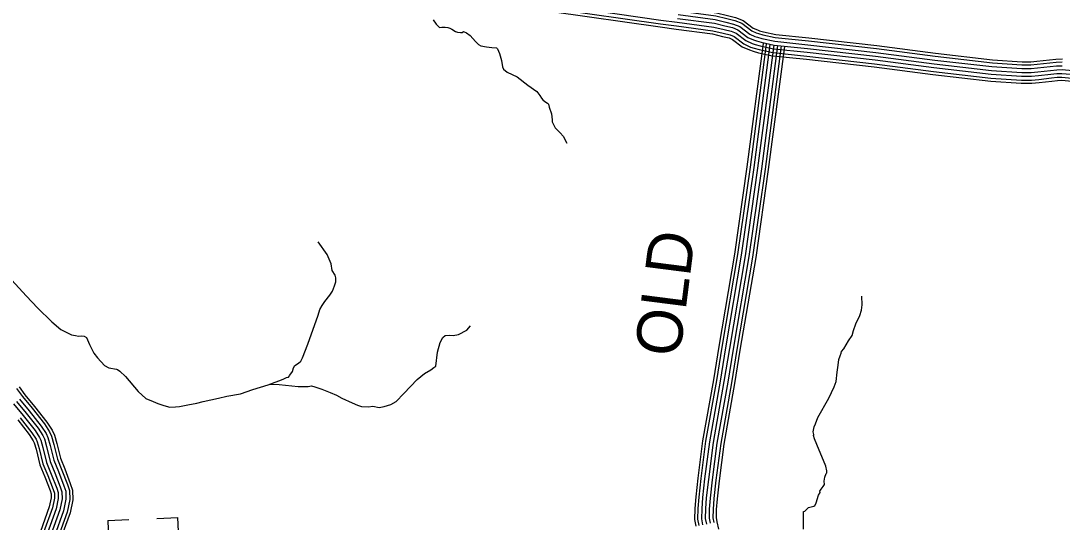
# Model space of a CAD drawing. Extents: x 1551132 to 1791609, y 378168 to 563823.
# Drawn here: x 1616529 to 1625000, y 458882 to 462960 of the extents above; entities that cross this region are included whole.
import ezdxf

# ---------------------------------------------------------------- set-up
doc = ezdxf.new("R2010")
doc.units = 0
for name, color, linetype in [('DESIGN - ROW - Right-of-Way and Easement Labels', 7, 'Continuous'), ('DESIGN - TRANSPORTATION - Text', 7, 'Continuous'), ('DESIGN - UTILITIES - Cable (Underground) with Text', 7, 'Continuous'), ('SURVEY - CONTOURS - Index with Text', 7, 'Continuous'), ('SURVEY - TRANSPORTATION - Roads', 7, 'Continuous')]:
    doc.layers.add(name, color=color, linetype=linetype)

msp = doc.modelspace()

# ---------------------------------------------------------------- linework, layer by layer
at = {"layer": 'DESIGN - TRANSPORTATION - Text'}
for points in [[(1619882.245, 462967.003), (1619907.861, 462932.577), (1619921.703, 462918.351), (1619935.569, 462906.143), (1619953.61, 462907.909), (1619981.643, 462907.534), (1620001.642, 462905.268), (1620019.584, 462899.018), (1620035.5, 462890.784), (1620065.316, 462872.342), (1620081.282, 462868.125), (1620105.282, 462865.8), (1620119.298, 462865.617), (1620131.381, 462871.475), (1620153.305, 462863.158), (1620183.071, 462840.708), (1620226.529, 462792.007), (1620252.261, 462767.606), (1620270.161, 462757.339), (1620316.11, 462748.714), (1620360.084, 462742.114), (1620398.1, 462739.605), (1620406.008, 462731.48), (1620421.557, 462693.179), (1620438.89, 462636.794), (1620448.265, 462584.535), (1620456.048, 462566.384), (1620485.789, 462541.925), (1620565.429, 462504.774), (1620652.718, 462437.448), (1620726.158, 462384.338), (1620749.791, 462351.937), (1620763.557, 462331.703), (1620775.399, 462317.511), (1620791.24, 462303.261), (1620813.123, 462290.944), (1620821.006, 462280.81), (1620826.714, 462256.676), (1620846.08, 462202.275), (1620851.497, 462154.074), (1620851.297, 462138.032), (1620859.113, 462121.881), (1620864.972, 462109.773), (1620876.738, 462089.564), (1620916.287, 462048.938), (1620939.995, 462022.554), (1620971.344, 461965.986)], [(1618962.374, 460610.757), (1618980.807, 460644.608), (1619003.223, 460676.401), (1619043.905, 460728.002), (1619064.338, 460761.82), (1619080.871, 460803.721), (1619091.296, 460837.672), (1619091.688, 460869.756), (1619085.929, 460889.881), (1619062.397, 460930.299), (1619053.022, 460982.567), (1619021.923, 461059.186), (1618947.091, 461162.447)], [(1616452.291, 460852.421), (1616574.83, 460720.45), (1616665.778, 460624.998), (1616782.525, 460511.153), (1616855.84, 460448.019), (1616909.58, 460421.243), (1616941.421, 460404.776), (1616975.404, 460400.317), (1616999.378, 460395.992), (1617025.436, 460397.659), (1617043.427, 460395.409), (1617063.302, 460383.117), (1617088.668, 460328.641), (1617123.825, 460255.98), (1617153.416, 460219.496), (1617210.715, 460156.569), (1617246.53, 460138.052), (1617308.471, 460127.202), (1617314.429, 460123.119), (1617334.303, 460110.818), (1617379.836, 460068.109), (1617484.475, 459946.406), (1617545.832, 459887.438), (1617605.605, 459862.587), (1617643.471, 459848.045), (1617691.32, 459831.378), (1617741.202, 459816.678), (1617787.301, 459820.078), (1617821.383, 459823.645), (1617887.624, 459836.803), (1617959.872, 459849.895), (1618012.104, 459863.246), (1618074.361, 459878.463), (1618138.601, 459891.655), (1618204.866, 459906.822), (1618315.247, 459927.431), (1618415.77, 459960.198), (1618540.392, 459998.658), (1618598.749, 460021.958), (1618636.956, 460035.492), (1618669.164, 460049.101), (1618689.305, 460058.86), (1618705.371, 460062.66), (1618715.504, 460072.552), (1618717.579, 460078.543), (1618739.97, 460108.327), (1618748.345, 460138.303), (1618758.578, 460156.212), (1618786.853, 460175.896), (1618807.069, 460191.671), (1618821.402, 460217.555), (1618864.818, 460329.283), (1618947.816, 460566.831), (1618962.374, 460610.757)], [(1622895.314, 458824.23), (1622896.514, 458922.474), (1622894.855, 458950.575), (1622895.08, 458968.617), (1622905.139, 458972.5), (1622937.538, 459002.151), (1622979.703, 459011.626), (1622987.762, 459015.527), (1622998.07, 459039.452), (1623018.869, 459103.354), (1623031.127, 459123.246), (1623029.277, 459135.305), (1623039.477, 459151.213), (1623055.768, 459173.056), (1623065.977, 459188.964), (1623064.31, 459217.065), (1623068.71, 459249.091), (1623081.068, 459277.008), (1623085.168, 459284.975), (1623085.368, 459301.009), (1623077.793, 459337.21), (1623003.87, 459514.656), (1622984.395, 459559.032), (1622976.729, 459587.208), (1622978.829, 459595.208), (1622975.096, 459617.317), (1622983.587, 459657.31), (1622991.895, 459681.269), (1623012.553, 459733.137), (1623102.576, 459890.374), (1623145.75, 459982.052), (1623160.308, 460025.978), (1623169.241, 460102.063), (1623177.941, 460158.106), (1623182.533, 460206.174), (1623192.907, 460236.117), (1623201.191, 460258.067), (1623203.341, 460270.068), (1623223.623, 460291.86), (1623262.473, 460357.528), (1623291.047, 460401.271), (1623301.547, 460441.239), (1623320.221, 460495.14), (1623353.096, 460562.892), (1623367.645, 460606.818), (1623372.162, 460648.869), (1623371.045, 460721.08)], [(1618552.25, 460003.391), (1618630.531, 460001.483), (1618786.527, 459985.383), (1618866.634, 459986.333), (1618894.717, 459989.974), (1618920.666, 459983.616), (1618978.481, 459962.799), (1619044.23, 459935.865), (1619098.045, 459915.098), (1619139.794, 459890.489), (1619225.442, 459853.263), (1619267.241, 459832.654), (1619299.157, 459822.204), (1619357.214, 459821.437), (1619393.305, 459824.979), (1619443.229, 459814.287), (1619485.369, 459821.754), (1619537.651, 459839.113), (1619582.017, 459864.597), (1619644.866, 459927.948), (1619754.396, 460042.81), (1619813.045, 460090.169), (1619865.494, 460121.562), (1619889.76, 460141.296), (1619905.901, 460151.113), (1619917.309, 460265.274), (1619940.284, 460343.176), (1619962.825, 460384.994), (1619981.041, 460400.794), (1620013.099, 460402.378), (1620047.106, 460399.928), (1620089.28, 460409.394), (1620157.762, 460442.587), (1620188.262, 460480.288)]]:
    msp.add_lwpolyline(points, dxfattribs=at)
at = {"layer": 'DESIGN - UTILITIES - Cable (Underground) with Text'}
for p, q in [((1617634.836, 458912.368), (1617805.698, 458921.345)), ((1617820.261, 458644.223), (1617805.698, 458921.345)), ((1617236.012, 458895.728), (1617406.824, 458904.706)), ((1617236.012, 458895.728), (1617243.456, 458753.383))]:
    msp.add_line(p, q, dxfattribs=at)
at = {"layer": 'SURVEY - CONTOURS - Index with Text'}
for points in [[(1616493.965, 459968.848), (1616543.23, 459903.212), (1616621.778, 459808.402), (1616720.776, 459681.765), (1616761.65, 459617.555), (1616779.208, 459581.246), (1616798.232, 459514.694), (1616827.948, 459395.041), (1616863.364, 459306.005), (1616908.596, 459189.561), (1616925.537, 459139.001), (1616927.196, 459066.199), (1616905.588, 458965.122), (1616831.906, 458759.316)], [(1616514.948, 459982.073), (1616562.638, 459918.53), (1616641.036, 459823.902), (1616740.984, 459696.041), (1616783.274, 459629.614), (1616802.391, 459590.088), (1616822.115, 459521.069), (1616851.531, 459402.625), (1616886.372, 459315.047), (1616931.846, 459197.969), (1616950.17, 459143.31), (1616951.97, 459063.866), (1616929.412, 458958.346), (1616855.397, 458751.599)], [(1616470.198, 459845.594), (1616549.33, 459750.084), (1616644.736, 459628.03), (1616680.285, 459572.179), (1616691.993, 459547.97), (1616708.368, 459490.694), (1616739.209, 459366.515), (1616776.816, 459271.98), (1616821.115, 459157.927), (1616832.89, 459122.801), (1616833.973, 459074.983), (1616815.94, 458990.631), (1616743.533, 458788.375)], [(1616494.54, 459864.803), (1616573.479, 459769.526), (1616670.085, 459645.939), (1616707.409, 459587.304), (1616721.067, 459559.062), (1616738.325, 459498.694), (1616768.791, 459376.024), (1616805.665, 459283.321), (1616850.272, 459168.469), (1616863.772, 459128.201), (1616865.047, 459072.058), (1616845.822, 458982.13), (1616772.991, 458778.692)], [(1616494.54, 459864.803), (1616573.479, 459769.526), (1616670.085, 459645.939), (1616707.409, 459587.304), (1616721.067, 459559.062), (1616738.325, 459498.694), (1616768.791, 459376.024), (1616805.665, 459283.321), (1616850.272, 459168.469), (1616863.772, 459128.201), (1616865.047, 459072.058), (1616845.822, 458982.13), (1616772.991, 458778.692)], [(1616518.881, 459884.012), (1616597.629, 459788.968), (1616695.435, 459663.848), (1616734.534, 459602.43), (1616750.142, 459570.154), (1616768.283, 459506.694), (1616798.374, 459385.532), (1616834.515, 459294.663), (1616879.43, 459179.01), (1616894.655, 459133.601), (1616896.121, 459069.133), (1616875.705, 458973.63), (1616802.448, 458769.008)], [(1616505.139, 459714.516), (1616598.37, 459595.255), (1616630.67, 459544.512), (1616638.811, 459527.678), (1616653.569, 459476.06), (1616685.093, 459349.115), (1616724.034, 459251.229), (1616767.766, 459138.634), (1616776.383, 459112.917), (1616777.124, 459080.341), (1616761.266, 459006.189), (1616689.634, 458806.101)], [(1616525.18, 459730.65), (1616619.395, 459610.113), (1616653.169, 459557.054), (1616662.927, 459536.878), (1616678.418, 459482.693), (1616709.634, 459357.007), (1616747.967, 459260.638), (1616791.949, 459147.376), (1616802.007, 459117.4), (1616802.899, 459077.916), (1616786.057, 458999.139), (1616714.075, 458798.067)]]:
    msp.add_lwpolyline(points, dxfattribs=at)
at = {"layer": 'SURVEY - TRANSPORTATION - Roads'}
for points in [[(1616533.899, 463575.967), (1618537.152, 463322.394), (1619740.09, 463178.4), (1620848.014, 463035.28), (1621728.435, 462909.936), (1621859.949, 462892.335)], [(1616537.132, 463601.484), (1618540.294, 463347.92), (1619743.265, 463203.925), (1620851.472, 463060.764), (1621731.952, 462935.411), (1621863.357, 462917.828)], [(1616541.024, 463632.235), (1618544.077, 463378.688), (1619747.099, 463234.685), (1620855.647, 463091.49), (1621736.193, 462966.12), (1621867.474, 462948.553)], [(1621883.082, 463065.231), (1622186.724, 463024.589), (1622277.131, 463002.788), (1622343.221, 462986.796), (1622405.769, 462961.729), (1622487.092, 462900.152), (1622520.367, 462885.035), (1622537.741, 462879.094), (1622570.84, 462870.085), (1622669.98, 462848.668), (1622937.932, 462820.859), (1623491.535, 462758.149), (1623970.016, 462696.148), (1624433.696, 462642.589), (1624673.382, 462626.897), (1624744.231, 462626.322), (1624793.296, 462631.388), (1624895.194, 462642.555), (1624948.418, 462648.506), (1625001.341, 462650.489)], [(1621871.582, 462979.279), (1622170.766, 462939.237), (1622256.764, 462918.494), (1622316.755, 462903.977), (1622362.704, 462885.56), (1622442.443, 462825.192), (1622488.317, 462804.35), (1622512.3, 462796.141), (1622550.291, 462785.808), (1622656.305, 462762.899), (1622928.574, 462734.648), (1623481.085, 462672.064), (1623959.466, 462610.071), (1624425.888, 462556.195), (1624670.199, 462540.203), (1624748.339, 462539.569), (1624802.471, 462545.153), (1624904.735, 462556.362), (1624954.867, 462561.97), (1624998.958, 462563.62), (1625141.113, 462550.453)], [(1621871.582, 462979.279), (1622170.766, 462939.237), (1622256.764, 462918.494), (1622316.755, 462903.977), (1622362.704, 462885.56), (1622442.443, 462825.192), (1622488.317, 462804.35), (1622512.3, 462796.141), (1622550.291, 462785.808), (1622656.305, 462762.899), (1622928.574, 462734.648), (1623481.085, 462672.064), (1623959.466, 462610.071), (1624425.888, 462556.195), (1624670.199, 462540.203), (1624748.339, 462539.569), (1624802.471, 462545.153), (1624904.735, 462556.362), (1624954.867, 462561.97), (1624998.958, 462563.62), (1625141.113, 462550.453)], [(1621875.69, 463010.005), (1622176.475, 462969.754), (1622264.048, 462948.629), (1622326.213, 462933.587), (1622378.095, 462912.786), (1622458.401, 462851.993), (1622499.775, 462833.192), (1622521.4, 462825.792), (1622557.641, 462815.934), (1622661.196, 462793.558), (1622931.915, 462765.466), (1623484.819, 462702.84), (1623963.232, 462640.838), (1624428.68, 462587.079), (1624671.341, 462571.195), (1624746.872, 462570.587), (1624799.196, 462575.979), (1624901.327, 462587.171), (1624952.559, 462592.904), (1624999.808, 462594.671)], [(1621879.807, 463040.731), (1622182.175, 463000.263), (1622271.322, 462978.763), (1622335.679, 462963.187), (1622393.495, 462940.02), (1622474.368, 462878.785), (1622511.233, 462862.043), (1622530.491, 462855.443), (1622564.982, 462846.068), (1622666.08, 462824.217), (1622935.265, 462796.292), (1623488.56, 462733.615), (1623967.007, 462671.614), (1624431.471, 462617.963), (1624672.474, 462602.188), (1624745.397, 462601.596), (1624795.913, 462606.805), (1624897.911, 462617.988), (1624950.259, 462623.838), (1625000.666, 462625.73)], [(1621859.949, 462892.335), (1622154.625, 462852.893), (1622236.165, 462833.226), (1622289.989, 462820.209), (1622319.146, 462808.517), (1622397.278, 462749.365), (1622455.901, 462722.731), (1622486.559, 462712.239), (1622529.5, 462700.556), (1622642.472, 462676.147), (1622919.107, 462647.438), (1623470.511, 462584.978), (1623948.799, 462523.002), (1624417.988, 462468.809), (1624666.974, 462452.509), (1624752.497, 462451.817), (1624811.746, 462457.926), (1624914.393, 462469.176), (1624961.392, 462474.434), (1624996.541, 462475.751), (1625132.405, 462463.168)], [(1621863.357, 462917.828), (1622159.358, 462878.21), (1622242.206, 462858.226), (1622297.83, 462844.768), (1622331.913, 462831.101), (1622410.519, 462771.599), (1622465.401, 462746.657), (1622494.109, 462736.84), (1622535.599, 462725.548), (1622646.53, 462701.581), (1622921.882, 462673.005), (1623473.611, 462610.512), (1623951.924, 462548.527), (1624420.305, 462494.426), (1624667.924, 462478.218), (1624751.281, 462477.543), (1624809.029, 462483.501), (1624911.56, 462494.735), (1624959.476, 462500.102), (1624997.25, 462501.51), (1625134.963, 462488.76)], [(1621867.474, 462948.553), (1622165.058, 462908.719), (1622249.481, 462888.36), (1622307.297, 462874.368), (1622347.312, 462858.335), (1622426.485, 462798.391), (1622476.859, 462775.508), (1622503.2, 462766.491), (1622542.941, 462755.682), (1622651.413, 462732.24), (1622925.232, 462703.831), (1623477.352, 462641.288), (1623955.699, 462579.303), (1624423.097, 462525.31), (1624669.057, 462509.21), (1624749.806, 462508.552), (1624805.746, 462514.327), (1624908.144, 462525.552), (1624957.176, 462531.036), (1624998.108, 462532.569), (1625138.038, 462519.602)], [(1622023.326, 458849.772), (1622011.509, 458903.69), (1622014.509, 458994.484), (1622021.459, 459088.153), (1622038.867, 459240.657), (1622077.525, 459543.781), (1622165.64, 460039.819), (1622209.681, 460309.818), (1622337.395, 461061.821), (1622438.668, 461773.181), (1622569.999, 462774.249)], [(1622047.517, 458854.813), (1622036.309, 458905.965), (1622039.192, 458993.159), (1622046.067, 459085.828), (1622063.408, 459237.698), (1622101.966, 459540.056), (1622190.006, 460035.669), (1622234.063, 460305.76), (1622361.811, 461058.004), (1622463.159, 461769.831), (1622594.506, 462771.032)], [(1622077.866, 458861.147), (1622067.425, 458908.815), (1622070.158, 458991.5), (1622076.941, 459082.928), (1622094.183, 459233.973), (1622132.615, 459535.381), (1622220.564, 460030.461), (1622264.638, 460300.668), (1622392.443, 461053.229), (1622493.866, 461765.631), (1622625.247, 462766.999)], [(1622108.215, 458867.472), (1622098.532, 458911.665), (1622101.116, 458989.842), (1622107.807, 459080.019), (1622124.957, 459230.257), (1622163.273, 459530.706), (1622251.121, 460025.252), (1622295.22, 460295.576), (1622423.076, 461048.446), (1622524.582, 461761.431), (1622655.98, 462762.966)], [(1622108.215, 458867.472), (1622098.532, 458911.665), (1622101.116, 458989.842), (1622107.807, 459080.019), (1622124.957, 459230.257), (1622163.273, 459530.706), (1622251.121, 460025.252), (1622295.22, 460295.576), (1622423.076, 461048.446), (1622524.582, 461761.431), (1622655.98, 462762.966)], [(1622138.565, 458873.797), (1622129.64, 458914.515), (1622132.073, 458988.184), (1622138.673, 459077.111), (1622155.731, 459226.54), (1622193.931, 459526.031), (1622281.679, 460020.044), (1622325.803, 460290.484), (1622453.709, 461043.662), (1622555.298, 461757.231), (1622686.713, 462758.932)], [(1622168.914, 458880.131), (1622160.756, 458917.365), (1622163.039, 458986.525), (1622169.548, 459074.211), (1622186.506, 459222.815), (1622224.58, 459521.356), (1622312.236, 460014.836), (1622356.377, 460285.393), (1622484.341, 461038.887), (1622586.006, 461753.031), (1622717.453, 462754.899)], [(1622205.863, 458825.879), (1622194.088, 458885.381), (1622186.564, 458919.732), (1622188.722, 458985.142), (1622195.155, 459071.794), (1622212.038, 459219.731), (1622250.013, 459517.481), (1622337.594, 460010.519), (1622381.743, 460281.167), (1622509.749, 461034.921), (1622611.489, 461749.539), (1622742.953, 462751.557)]]:
    msp.add_lwpolyline(points, dxfattribs=at)

# ---------------------------------------------------------------- texts
at = {"layer": 'DESIGN - ROW - Right-of-Way and Easement Labels'}
msp.add_text('OLD', height=370.0094, rotation=82.732275, dxfattribs=at).set_placement((1621887.705, 460216.482))

doc.saveas('drawing.dxf')
